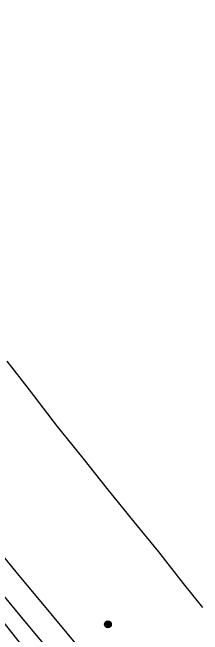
# Model space of a CAD drawing. Extents: x 368532 to 392481, y 10654822 to 10676899.
# Drawn here: x 376981.3 to 377088.9, y 10664211.3 to 10664562.5 of the extents above; entities that cross this region are included whole.
import ezdxf

# ---------------------------------------------------------------- set-up
doc = ezdxf.new("R2010")
doc.units = 0
for name, color, linetype in [('p_dtm slab', 7, 'Continuous'), ('p_railroad rr control', 7, 'Continuous'), ('p_road dirt road', 7, 'Continuous'), ('p_utility general pole', 7, 'Continuous')]:
    doc.layers.add(name, color=color, linetype=linetype)

msp = doc.modelspace()

# ---------------------------------------------------------------- linework, layer by layer
at = {"layer": 'p_dtm slab'}
for p, q in [((376978.17, 10664365.72), (376990.8, 10664349.38)), ((376990.8, 10664349.38), (377006.68, 10664328.79)), ((377006.68, 10664328.79), (377021.08, 10664310.88)), ((377021.08, 10664310.88), (377034.78, 10664293.83)), ((377034.78, 10664293.83), (377049.96, 10664275)), ((377049.96, 10664275), (377063.96, 10664257.94)), ((377063.96, 10664257.94), (377077.92, 10664240.18)), ((377077.92, 10664240.18), (377088.87, 10664226.64))]:
    msp.add_line(p, q, dxfattribs=at)
at = {"layer": 'p_railroad rr control'}
for points in [[(377036.19, 10664183.31), (377003.98, 10664222.16), (376983.49, 10664246.7), (376959.54, 10664275.78), (376938.64, 10664301.1), (376918.36, 10664325.61), (376897.36, 10664351.34), (376875.08, 10664379.1), (376855.56, 10664404.09), (376830.53, 10664436.17), (376807.76, 10664466.09), (376787.9, 10664493.02), (376769.57, 10664517.99), (376750.21, 10664544.9), (376737.88, 10664562.52)], [(376725.83, 10664554.96), (376750.46, 10664520.57), (376779.52, 10664480.27), (376807.42, 10664443.24), (376831.6, 10664411.51), (376854.58, 10664381.7), (376879.35, 10664350.8), (376903.21, 10664321.26), (376932.57, 10664285.71), (376959.62, 10664253.07), (376988.22, 10664218.79), (377015.82, 10664185.75), (377023.83, 10664175.77)]]:
    msp.add_lwpolyline(points, dxfattribs=at)
at = {"layer": 'p_road dirt road'}
msp.add_line((376968.4, 10664227.63), (376996.74, 10664192.55), dxfattribs=at)
at = {"layer": 'p_utility general pole'}
for radius in [1.9, 1.44, 0.973, 0.539, 0.192]:
    msp.add_circle((377035.36, 10664217.09), radius, dxfattribs=at)

doc.saveas('drawing.dxf')
